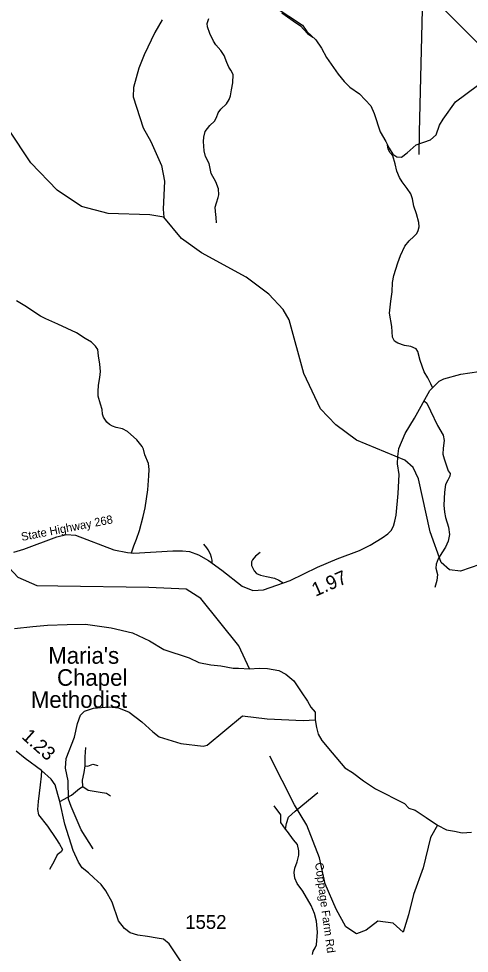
# Model space of a CAD drawing. Extents: x 1159738 to 1321356, y 736314 to 882035.
# Drawn here: x 1282234 to 1286304, y 846191 to 854636 of the extents above; entities that cross this region are included whole.
import ezdxf

# ---------------------------------------------------------------- set-up
doc = ezdxf.new("R2010")
doc.units = 0
for name, color, linetype in [('Exist Boundary Political City Limit New', 7, 'Continuous'), ('Exist Boundary Political CountyLine', 7, 'Continuous'), ('Exist Cultural Church Label', 7, 'Continuous'), ('Exist Hydrographic Creek Single Shore', 7, 'Continuous'), ('Exist Hydrographic Misc Water Feature', 7, 'Continuous'), ('Exist Road Non-System Type 51', 7, 'Continuous'), ('Exist Road Non-System Type 51 Label', 7, 'Continuous'), ('Exist Road Primary NC Attributed', 7, 'Continuous'), ('Exist Road Primary NC Label', 7, 'Continuous'), ('Exist Road Primary NC Mileage Hundredths English Label', 7, 'Continuous'), ('Exist Road Secondary Mileage Hundredths English Label', 7, 'Continuous'), ('Exist Road Secondary Type 51 Attributed', 7, 'Continuous'), ('Exist Road Secondary Type 51 Number Label', 7, 'Continuous'), ('Map Preparation Inset Cut Line', 7, 'Continuous'), ('Map Preparation Longitude Latitude Lines', 7, 'Continuous')]:
    doc.layers.add(name, color=color, linetype=linetype)

msp = doc.modelspace()

# ---------------------------------------------------------------- linework, layer by layer
at = {"layer": 'Exist Boundary Political City Limit New'}
msp.add_line((1285850.9, 853408.5), (1285855.8, 853611.9), dxfattribs=at)
at = {"layer": 'Exist Boundary Political CountyLine'}
for points in [[(1284542.2, 854745.1), (1284797.2, 854576.6), (1284837.2, 854521.4), (1284917.3, 854444.2), (1284970.3, 854368.9), (1285015.3, 854285.3), (1285119.3, 854135.7), (1285174.3, 854068.9), (1285226.3, 854016.8), (1285312.3, 853956.4), (1285414.3, 853848.4), (1285444.3, 853779.1), (1285500.3, 853612.7)], [(1285500.3, 853612.7), (1285550.3, 853526.6), (1285580.3, 853465.4), (1285612.3, 853410.2), (1285648.3, 853387.8), (1285691.3, 853385.8), (1285743.3, 853423.8), (1285823.3, 853496.6), (1285953.3, 853542.3), (1286005.3, 853585.5), (1286035.3, 853673.5), (1286067.3, 853727.1), (1286180.3, 853884.4), (1286378.3, 854033.6)]]:
    msp.add_lwpolyline(points, dxfattribs=at)
at = {"layer": 'Exist Hydrographic Creek Single Shore'}
msp.add_lwpolyline([(1282195.8, 849126.7), (1282363.1, 849144.3), (1282495.1, 849155.3), (1282671.1, 849161.9), (1282838.3, 849164.1), (1283069.3, 849131.1), (1283263, 849087.1), (1283414.8, 849014.4), (1283544.6, 848935.2), (1283774.2, 848860.5), (1283862.2, 848818.6), (1283970.1, 848796.6), (1284060.3, 848787.8), (1284170.3, 848765.8), (1284220.9, 848765.8), (1284319.9, 848761.4), (1284405.7, 848765.8), (1284480.5, 848763.6), (1284583.9, 848746), (1284647.7, 848712.9), (1284718.1, 848651.3), (1284784.2, 848554.4), (1284843.6, 848468.5), (1284873.4, 848414.3), (1284913, 848370.3), (1284910.8, 848313), (1284910.8, 848299.8), (1284924, 848231.6), (1284939.4, 848169.9), (1284972.4, 848112.7), (1285067, 848002.6), (1285180.9, 847867.2), (1285249.1, 847823.1), (1285348.1, 847748.3), (1285458.1, 847677.8), (1285717.7, 847543.5), (1285759.5, 847501.7), (1285816.8, 847484), (1285913.6, 847418), (1286017, 847349.7), (1286098.4, 847305.7), (1286170.8, 847295), (1286239, 847279.5), (1286324.8, 847283.9)], dxfattribs=at)
at = {"layer": 'Exist Hydrographic Misc Water Feature'}
for points in [[(1283529.6, 854624.9), (1283462.7, 854510.6), (1283367.7, 854309), (1283320.7, 854187.6), (1283270.4, 854013), (1283268.3, 853929.3), (1283359.5, 853648.5), (1283428.5, 853526.4), (1283525.3, 853307.8), (1283551.8, 853167.8), (1283537.7, 852915.3), (1283545.9, 852843.8)], [(1284319.9, 848761.4), (1284223.5, 848970), (1283878.2, 849397.8), (1283746.6, 849480.1), (1283409.5, 849496.6), (1282587.3, 849508.9), (1282401.4, 849512.6), (1282228.3, 849585), (1281935.3, 849899.5), (1281215.2, 850107.6), (1281109.2, 850211.5), (1280935.2, 850582.6), (1280846.3, 851044), (1280821.2, 851060.9), (1280725.3, 851538.8), (1280656.6, 851788.5), (1280661.2, 852006.2), (1280651.2, 852282.2), (1280571.2, 852766.4), (1280597.2, 853126.9), (1280869.2, 853686.1), (1281161.2, 854011.8)], [(1286400.4, 849704.9), (1286224.4, 849642.7), (1286124.4, 849654.5), (1286050.4, 849721.7), (1285949.4, 849999.5), (1285844.4, 850477.6), (1285796.3, 850580.3), (1285723.3, 850647.4), (1285285.3, 850826.9), (1285097.3, 850965.3), (1284959.3, 851109.2), (1284808.3, 851430.6), (1284678.3, 851915.8), (1284622.3, 852008.9), (1284492.3, 852146.1), (1284288.3, 852301.1), (1283884.3, 852519.4), (1283704.3, 852651), (1283545.9, 852843.8), (1283417.3, 852863.6), (1283042.3, 852874.4), (1282802.2, 852938.3), (1282581.2, 853087.2), (1282345.2, 853334.8), (1281943.2, 853933.8)], [(1282905.5, 847135.6), (1282799.7, 847306), (1282706.7, 847516.3), (1282684.3, 847584.9), (1282682.5, 847749), (1282657.3, 847863.6), (1282663.3, 847952.1), (1282738.2, 848144.3), (1282765.1, 848267.7), (1282793, 848342.7), (1282829.9, 848378), (1282910.6, 848404.3), (1283015, 848415.3), (1283051, 848418.7), (1283134.8, 848408.8), (1283232.9, 848369.1), (1283347.3, 848281), (1283446.3, 848193), (1283503.5, 848146.7), (1283699.3, 848085.1), (1283901.5, 848062.6), (1283935.7, 848070.1), (1284255.2, 848335.7), (1284477.4, 848309.3), (1284805.2, 848293.9), (1284910.8, 848299.8)], [(1286017, 847349.7), (1285954.1, 847237), (1285888, 846964), (1285800, 846721.8), (1285756, 846536.8), (1285707.6, 846382.7), (1285615.2, 846462), (1285478.8, 846479.6), (1285373.2, 846400.3), (1285285.2, 846365.1), (1285188.4, 846431.2), (1285100.4, 846589.7), (1285003.5, 846818.7), (1284950.7, 847052.1), (1284836.3, 847347.1), (1284726.3, 847532), (1284501.9, 847972.4)]]:
    msp.add_lwpolyline(points, dxfattribs=at)
at = {"layer": 'Exist Road Non-System Type 51'}
for points in [[(1284610.2, 854688.1), (1284714.4, 854617.2), (1284779.3, 854572), (1284844.2, 854503.1), (1284873.7, 854479.5), (1284891.7, 854468.8)], [(1284020.2, 852791.8), (1284018.2, 852839), (1284012.3, 852894.1), (1284008.4, 852933.5), (1284020.2, 852972.9), (1284035.9, 853020.1), (1284041.8, 853045.7), (1284037.9, 853098.8), (1284014.3, 853161.8), (1283973, 853238.5), (1283965.1, 853281.8), (1283955.3, 853327.1), (1283921.9, 853390.1), (1283910.1, 853441.2), (1283904.2, 853525.9), (1283906.2, 853565.2), (1283919.9, 853616.4), (1283961.2, 853671.5), (1284002.5, 853708.9), (1284022.2, 853742.3), (1284035.8, 853784.4), (1284059.4, 853817.9), (1284110.6, 853865.1), (1284136.1, 853904.5), (1284146, 853937.9), (1284155.8, 853993.1), (1284169.6, 854056), (1284171.5, 854132.8), (1284149.9, 854170.2), (1284132.2, 854197.7), (1284114.5, 854241), (1284090.9, 854302), (1284061.4, 854349.3), (1284016.2, 854400.4), (1283992.8, 854433.1), (1283961.3, 854501.9), (1283939.7, 854561), (1283937.7, 854592.5), (1283951.5, 854637.7)], [(1285970.9, 851304.1), (1285956.3, 851335.3), (1285929.3, 851389.4), (1285898.1, 851445.6), (1285860.7, 851547.5), (1285839.9, 851628.6), (1285823.3, 851651.5), (1285777.6, 851672.3), (1285719.4, 851682.7), (1285659.1, 851703.5), (1285630, 851722.2), (1285611.3, 851757.6), (1285605, 851855.4), (1285584.2, 851973.9), (1285588.4, 852028), (1285596.7, 852082.1), (1285607.1, 852167.4), (1285611.2, 852252), (1285621.6, 852314.4), (1285659, 852430.9), (1285684, 852497.5), (1285721.4, 852580.7), (1285760.9, 852628.6), (1285802.3, 852669.1), (1285831.4, 852696.2), (1285843.8, 852723.2), (1285850.1, 852754.4), (1285848, 852793.9), (1285827.2, 852873), (1285802.3, 852941.6), (1285791.9, 853008.2), (1285775.2, 853054), (1285744.1, 853101.8), (1285698.3, 853162.1), (1285673.4, 853199.6), (1285650.6, 853256.6), (1285636.1, 853323.1), (1285613.2, 853395.9), (1285590.3, 853423), (1285571.6, 853458.3), (1285565.4, 853495.8)], [(1283253.4, 849809.1), (1283273.3, 849873.7), (1283299.5, 849932.2), (1283325.6, 850012.1), (1283357.9, 850138.3), (1283377.8, 850215.2), (1283399.4, 850378.2), (1283410.1, 850506.4), (1283411.6, 850561.8), (1283405.5, 850617.1), (1283374.8, 850694), (1283362.5, 850746.3), (1283348.6, 850770.9), (1283302.5, 850830.9), (1283218, 850904.7), (1283170.4, 850929.4), (1283115, 850941.7), (1283082.8, 850952.4), (1283053.6, 850969.3), (1283029, 850989.3), (1283000.1, 851036), (1282990.9, 851062.2), (1282989.3, 851105.2), (1282974, 851151.4), (1282952.4, 851223.7), (1282950.9, 851268.3), (1282955.5, 851323.6), (1282967.8, 851392.8), (1282972.4, 851446.7), (1282967.8, 851512.8), (1282955.5, 851588.2), (1282949.4, 851645.6), (1282929.4, 851677.9), (1282892.6, 851713.3), (1282835.7, 851747.1), (1282755.8, 851796.3), (1282588.3, 851876.3), (1282479.1, 851922.4), (1282431.5, 851948.6), (1282288.6, 852042.4), (1282214.8, 852087)], [(1285900.9, 851178.9), (1285919.7, 851161.7), (1285953.3, 851091.9), (1286018.2, 850960.9), (1286068, 850872.4), (1286078, 850823.7), (1286068, 850753.9), (1286064.2, 850699.8), (1286076.7, 850658.6), (1286114.1, 850551.3), (1286130.3, 850527.6), (1286129, 850501.4), (1286110.3, 850465.3), (1286089.1, 850425.4), (1286081.8, 850357.2), (1286075.6, 850240), (1286081.8, 850176.4), (1286090.5, 850129), (1286117.1, 850042.5), (1286126.4, 849973.7), (1286113.2, 849914.1), (1286090.7, 849859.8), (1286057.6, 849809.4), (1286023.2, 849753.8), (1286005.9, 849707.4), (1286001.9, 849670.7), (1286016.5, 849612.4), (1286011.2, 849558.1), (1285992.7, 849496.8)], [(1283981.5, 849712.1), (1283983, 849742.9), (1283976.8, 849767.5), (1283966.1, 849796.7), (1283946.1, 849836.7), (1283933.8, 849855.2), (1283907.7, 849887.5)], [(1284413.9, 849811.2), (1284374, 849780.4), (1284346.3, 849746.6), (1284337.1, 849726.6), (1284337.1, 849694.3), (1284344.8, 849675.8), (1284361.7, 849646.6), (1284383.2, 849623.5), (1284418.6, 849608.1), (1284472.3, 849594.3), (1284544.6, 849578.9), (1284584.5, 849562), (1284624.5, 849538.9)], [(1282834.3, 847885.5), (1282834.3, 847964.7), (1282841.5, 848049.3)], [(1282439.5, 847842.4), (1282437.5, 847792), (1282426.7, 847712.8), (1282410.5, 847561.6), (1282405.1, 847491.4), (1282412.3, 847441), (1282495.1, 847338.4), (1282570.6, 847228.6), (1282603, 847176.4), (1282629.7, 847128.6), (1282617.1, 847107), (1282581.1, 847080), (1282554.1, 847024.2), (1282511, 846946.8)], [(1282814.6, 847698.3), (1282811, 847755.9), (1282825.3, 847824.3), (1282834.3, 847885.5)], [(1282834.3, 847885.5), (1282857.7, 847881.3), (1282902.7, 847899.3), (1282949.4, 847886.7)], [(1282606.8, 847561.6), (1282712, 847619.1), (1282784, 847678.5), (1282814.6, 847698.3)], [(1282814.6, 847698.3), (1282861.3, 847666), (1282971, 847648), (1283028.6, 847639.1), (1283062.7, 847613.9)], [(1284642.9, 847313.7), (1284653.7, 847364.1), (1284671.7, 847421.7), (1284732.9, 847475.7), (1284799.4, 847533.3), (1284936.1, 847643.1)], [(1284642.9, 847313.7), (1284601.6, 847371.3), (1284603.4, 847407.3), (1284601.6, 847443.3), (1284542.2, 847524.3)], [(1284889.4, 846178.4), (1284894.8, 846210.8), (1284911, 846241.4), (1284923.6, 846266.5), (1284932.6, 846381.7), (1284925.3, 846479.7), (1284907.3, 846549.9), (1284875, 846621.9), (1284799.4, 846751.5), (1284750.9, 846821.7), (1284729.3, 846870.3), (1284722.1, 846920.7), (1284727.5, 846958.5), (1284750.9, 847017.9), (1284765.2, 847077.3), (1284765.2, 847117.5), (1284752.7, 847175.1), (1284714.9, 847216.5), (1284662.7, 847290.3), (1284642.9, 847313.7)]]:
    msp.add_lwpolyline(points, dxfattribs=at)
at = {"layer": 'Exist Road Primary NC Attributed'}
msp.add_lwpolyline([(1282191.6, 849815.7), (1282280.8, 849841.5), (1282577.9, 849952.5), (1282665, 849974.3), (1282748.2, 849970.3), (1283092, 849837.7), (1283216.7, 849811.9), (1283274.2, 849806), (1283626.8, 849827.8), (1283713.9, 849827.8), (1283776.6, 849820), (1283857.8, 849792.2), (1283948.9, 849740.7), (1284069.7, 849653.5), (1284253.9, 849506.8), (1284350.3, 849469.5), (1284445.4, 849475.4), (1284685, 849558.7), (1284934.6, 849679.6), (1285109.9, 849756.4), (1285314, 849831.8), (1285409, 849879.3), (1285518, 849944.8), (1285569.5, 849982.4), (1285597.2, 850010.2), (1285619, 850049.8), (1285632.9, 850095.4), (1285644.7, 850150.9), (1285662.3, 850344.4), (1285670.2, 850516.9), (1285654.3, 850612.9), (1285658.3, 850680.3), (1285668.2, 850751.7), (1285725.6, 850888.5), (1285808.8, 851025.3), (1285949.1, 851276.1), (1286032.3, 851361.3), (1286073.9, 851381.2), (1286228.4, 851422.8), (1286633.8, 851484.2)], dxfattribs=at)
at = {"layer": 'Exist Road Secondary Type 51 Attributed'}
msp.add_lwpolyline([(1283772.7, 846004.7), (1283593.3, 846275.3), (1283543, 846318.5), (1283483.6, 846327.5), (1283397.3, 846343.7), (1283309.1, 846354.5), (1283240.8, 846376.1), (1283188.6, 846415.7), (1283136.5, 846484.1), (1283078.9, 846653.3), (1283022, 846756.4), (1282978.9, 846812.2), (1282912.3, 846871.6), (1282865.6, 846916.6), (1282806.2, 846963.4), (1282775.6, 847013.8), (1282727.1, 847120), (1282649.7, 847357.6), (1282606.8, 847561.6), (1282588.8, 847624.6), (1282563.1, 847712.1), (1282526.3, 847764.7), (1282439.5, 847842.4), (1282292.7, 847951.1), (1282210, 848015.9)], dxfattribs=at)
at = {"layer": 'Map Preparation Inset Cut Line'}
msp.add_lwpolyline([(1297494.8, 829295.5), (1261974.5, 829295.5), (1261974.5, 834521.3), (1260745.5, 834521.3), (1260745.5, 855330), (1285467.7, 855330), (1297494.8, 843303)], close=True, dxfattribs=at)
at = {"layer": 'Map Preparation Longitude Latitude Lines'}
msp.add_lwpolyline([(1285855.8, 853611.9), (1285960.9, 857925.4), (1285975, 858504.8)], dxfattribs=at)

# ---------------------------------------------------------------- texts
at = {"layer": 'Exist Cultural Church Label'}
for s, p in [("Maria's", (1282501.5, 848807)), ('Chapel', (1282580.3, 848607.7)), ('Methodist', (1282344, 848408.5))]:
    msp.add_text(s, height=150, dxfattribs=at).set_placement(p)
at = {"layer": 'Exist Road Non-System Type 51 Label'}
msp.add_text('Coppage Farm Rd', height=75, rotation=277.70002, dxfattribs=at).set_placement((1284910.3, 847006.2))
at = {"layer": 'Exist Road Primary NC Label'}
msp.add_text('State Highway 268', height=75, rotation=11.05351, dxfattribs=at).set_placement((1282263.3, 849916.3))
at = {"layer": 'Exist Road Primary NC Mileage Hundredths English Label'}
msp.add_text('1.97', height=125, rotation=23.66879, dxfattribs=at).set_placement((1284914.8, 849411.4))
at = {"layer": 'Exist Road Secondary Mileage Hundredths English Label'}
msp.add_text('1.23', height=125, rotation=318.16739, dxfattribs=at).set_placement((1282253.2, 848139.6))
at = {"layer": 'Exist Road Secondary Type 51 Number Label'}
msp.add_text('1552', height=125, dxfattribs=at).set_placement((1283739, 846411.1))

doc.saveas('drawing.dxf')
